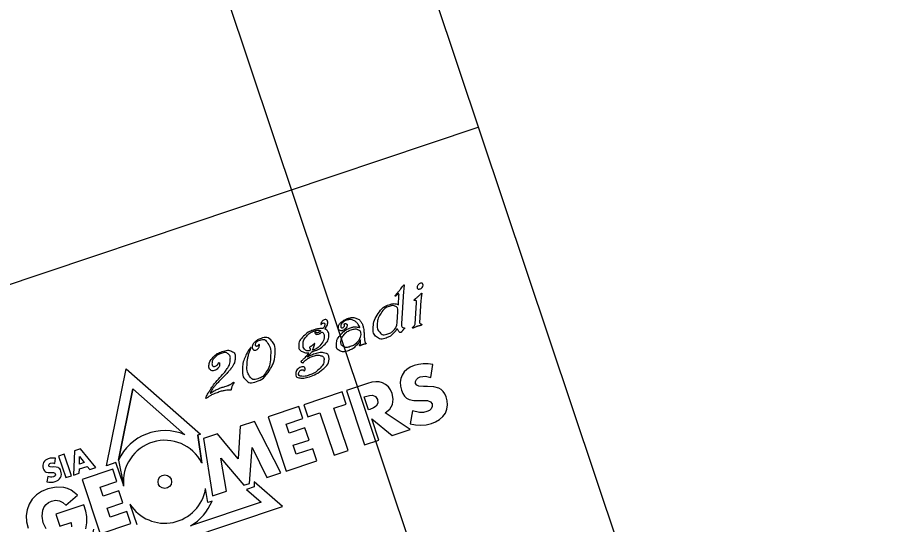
# Model space of a CAD drawing. Extents: x 469981 to 472086, y 246785 to 247785.
# Drawn here: x 471073.13 to 471105.82, y 247122.41 to 247141.36 of the extents above; entities that cross this region are included whole.
import ezdxf

# ---------------------------------------------------------------- set-up
doc = ezdxf.new("R2010")
doc.units = 0
doc.layers.add('RAMI_PLAN_####_TKST_#', color=7, linetype='Continuous')

msp = doc.modelspace()

# ---------------------------------------------------------------- linework, layer by layer
at = {"layer": 'RAMI_PLAN_####_TKST_#'}
for p, q in [((471002.655, 247107.867), (471090.359, 247137.266)), ((471076.901, 247124.814), (471077.091, 247123.895)), ((471077.095, 247123.853), (471077.091, 247123.895)), ((471077.333, 247123.173), (471077.587, 247122.414))]:
    msp.add_line(p, q, dxfattribs=at)
for points in [[(471602.966, 247280.789), (471091.912, 247109.483), (470998.155, 247389.187), (471509.208, 247560.493)], [(471098.888, 247111.821), (470587.835, 246940.515), (470494.078, 247220.22), (471005.131, 247391.526)], [(471088.657, 247128.396), (471088.484, 247128.42), (471088.304, 247128.418), (471088.127, 247128.397), (471087.961, 247128.352), (471087.818, 247128.29), (471087.695, 247128.212), (471087.593, 247128.113), (471087.517, 247127.996), (471087.466, 247127.866), (471087.444, 247127.728), (471087.449, 247127.586), (471087.487, 247127.435), (471087.54, 247127.311), (471087.604, 247127.212), (471087.678, 247127.137), (471087.773, 247127.085), (471087.953, 247127.048), (471088.231, 247127.045), (471088.463, 247127.042), (471088.572, 247127.002), (471088.632, 247126.924), (471088.641, 247126.829), (471088.602, 247126.741), (471088.535, 247126.675), (471088.443, 247126.631), (471088.312, 247126.603), (471088.168, 247126.603), (471087.907, 247126.667), (471087.817, 247126.181), (471088.018, 247126.134), (471088.219, 247126.121), (471088.416, 247126.137), (471088.613, 247126.189), (471088.766, 247126.255), (471088.911, 247126.34), (471089.032, 247126.447), (471089.131, 247126.574), (471089.19, 247126.718), (471089.214, 247126.88), (471089.198, 247127.029), (471089.158, 247127.19), (471089.112, 247127.295), (471089.05, 247127.385), (471088.972, 247127.454), (471088.885, 247127.512), (471088.705, 247127.563), (471088.468, 247127.575), (471088.319, 247127.569), (471088.143, 247127.582), (471088.063, 247127.616), (471088.018, 247127.682), (471088.014, 247127.758), (471088.048, 247127.829), (471088.112, 247127.891), (471088.191, 247127.929), (471088.388, 247127.953), (471088.588, 247127.907)], [(471086.885, 247126.583), (471087.052, 247126.719), (471087.151, 247126.899), (471087.179, 247127.094), (471087.14, 247127.307), (471087.079, 247127.446), (471087.001, 247127.563), (471086.898, 247127.65), (471086.777, 247127.711), (471086.656, 247127.74), (471086.525, 247127.747), (471086.377, 247127.729), (471086.224, 247127.687), (471085.431, 247127.421), (471086.113, 247125.392), (471086.638, 247125.567), (471086.379, 247126.358), (471087.146, 247125.739), (471087.809, 247125.961)], [(471084.966, 247126.763), (471085.418, 247126.916), (471085.267, 247127.366), (471083.838, 247126.887), (471083.989, 247126.436), (471084.439, 247126.588), (471084.968, 247125.01), (471085.494, 247125.185)], [(471086.096, 247127.184), (471086.146, 247127.203), (471086.292, 247127.239), (471086.407, 247127.243), (471086.523, 247127.191), (471086.59, 247127.079), (471086.604, 247126.945), (471086.543, 247126.837), (471086.446, 247126.77), (471086.31, 247126.715), (471086.259, 247126.696)], [(471083.799, 247126.372), (471083.647, 247126.823), (471082.499, 247126.438), (471083.18, 247124.409), (471084.328, 247124.794), (471084.176, 247125.246), (471083.555, 247125.037), (471083.442, 247125.373), (471084.032, 247125.571), (471083.879, 247126.023), (471083.292, 247125.826), (471083.178, 247126.165)], [(471080.419, 247123.485), (471080.95, 247123.662), (471080.733, 247124.893), (471081.595, 247123.878), (471081.803, 247123.949), (471081.907, 247125.289), (471082.448, 247124.164), (471082.978, 247124.343), (471081.989, 247126.267), (471081.462, 247126.092), (471081.386, 247124.862), (471080.607, 247125.804), (471080.089, 247125.632)], [(471074.553, 247124.89), (471074.484, 247124.898), (471074.413, 247124.898), (471074.343, 247124.889), (471074.278, 247124.872), (471074.22, 247124.848), (471074.172, 247124.816), (471074.132, 247124.777), (471074.102, 247124.731), (471074.081, 247124.679), (471074.072, 247124.625), (471074.075, 247124.569), (471074.09, 247124.51), (471074.11, 247124.46), (471074.136, 247124.421), (471074.166, 247124.391), (471074.203, 247124.371), (471074.274, 247124.356), (471074.384, 247124.356), (471074.475, 247124.354), (471074.519, 247124.338), (471074.542, 247124.307), (471074.546, 247124.269), (471074.531, 247124.235), (471074.504, 247124.209), (471074.468, 247124.192), (471074.415, 247124.181), (471074.359, 247124.181), (471074.256, 247124.206), (471074.22, 247124.014), (471074.3, 247123.995), (471074.379, 247123.99), (471074.457, 247123.996), (471074.535, 247124.016), (471074.596, 247124.042), (471074.653, 247124.076), (471074.701, 247124.119), (471074.739, 247124.168), (471074.764, 247124.225), (471074.772, 247124.289), (471074.766, 247124.348), (471074.75, 247124.412), (471074.732, 247124.454), (471074.708, 247124.489), (471074.678, 247124.517), (471074.643, 247124.539), (471074.571, 247124.559), (471074.478, 247124.564), (471074.419, 247124.562), (471074.349, 247124.567), (471074.317, 247124.581), (471074.3, 247124.607), (471074.297, 247124.637), (471074.312, 247124.666), (471074.337, 247124.689), (471074.367, 247124.704), (471074.446, 247124.714), (471074.525, 247124.696)], [(471074.872, 247125.038), (471074.664, 247124.969), (471074.933, 247124.166), (471075.141, 247124.236)], [(471076.839, 247124.024), (471076.689, 247124.476), (471075.542, 247124.09), (471076.222, 247122.061), (471077.368, 247122.446), (471077.217, 247122.897), (471076.595, 247122.687), (471076.482, 247123.025), (471077.07, 247123.222), (471076.918, 247123.675), (471076.33, 247123.477), (471076.218, 247123.815)]]:
    msp.add_lwpolyline(points, close=True, dxfattribs=at)
for points in [[(471087.374, 247130.622), (471087.396, 247130.966)], [(471087.566, 247131.129), (471087.488, 247129.915)], [(471088.003, 247129.902), (471088.055, 247130.715)], [(471088.219, 247130.796), (471088.165, 247129.954)], [(471087.332, 247129.962), (471087.358, 247130.372)], [(471085.957, 247129.195), (471085.956, 247129.309)], [(471077.091, 247123.895), (471076.809, 247124.735), (471076.455, 247124.612), (471077.188, 247128.236)], [(471077.091, 247123.895), (471076.809, 247124.735), (471076.455, 247124.612), (471077.188, 247128.236)], [(471077.188, 247128.236), (471079.971, 247125.786), (471079.86, 247125.746), (471080.014, 247124.719)], [(471077.188, 247128.236), (471079.971, 247125.786), (471079.872, 247125.754), (471080.026, 247124.708)], [(471076.901, 247124.814), (471077.446, 247127.478), (471079.385, 247125.769)], [(471079.385, 247125.769), (471077.446, 247127.478), (471076.901, 247124.814)], [(471080.168, 247127.127), (471080.17, 247127.14)], [(471075.738, 247124.585), (471075.835, 247124.469), (471076.059, 247124.544), (471075.486, 247125.244), (471075.257, 247125.168), (471075.216, 247124.261), (471075.438, 247124.336), (471075.449, 247124.488), (471075.738, 247124.585)], [(471075.626, 247124.729), (471075.447, 247124.669), (471075.451, 247124.96), (471075.626, 247124.729)], [(471074.204, 247122.246), (471074.09, 247122.472), (471074.047, 247122.719), (471074.077, 247122.954), (471074.127, 247123.071), (471074.198, 247123.164), (471074.289, 247123.237), (471074.401, 247123.29), (471074.553, 247123.318), (471074.695, 247123.299), (471074.828, 247123.236), (471074.938, 247123.135), (471075.368, 247123.505), (471075.251, 247123.61), (471075.132, 247123.693), (471074.998, 247123.753), (471074.864, 247123.794), (471074.574, 247123.811), (471074.263, 247123.745), (471074.031, 247123.643), (471073.838, 247123.519), (471073.681, 247123.364), (471073.564, 247123.174), (471073.485, 247122.966), (471073.452, 247122.748), (471073.465, 247122.515), (471073.525, 247122.274)], [(471075.974, 247122.245), (471075.645, 247120.603), (471083.035, 247123.082), (471081.979, 247124.013), (471081.984, 247123.819), (471081.695, 247123.726), (471082.247, 247123.247), (471079.603, 247122.363)], [(471080.405, 247123.288), (471080.245, 247123.235), (471080.164, 247123.761)], [(471075.68, 247122.25), (471075.721, 247122.478), (471075.719, 247122.71), (471075.682, 247122.906), (471075.611, 247123.152), (471074.566, 247122.802), (471074.716, 247122.351), (471075.14, 247122.493), (471075.15, 247122.332)]]:
    msp.add_lwpolyline(points, dxfattribs=at)
msp.add_circle((471078.636, 247124.011), 0.253, dxfattribs=at)
for radius, start, end in [(1.911, 66.9117, 155.1794), (1.911, 66.9117, 155.1794), (1.549, 27.1701, 185.8845), (1.549, 27.1701, 185.8845), (1.549, 212.7566, 350.6816), (1.911, 300.3965, 337.7753)]:
    msp.add_arc((471078.636, 247124.011), radius, start, end, dxfattribs=at)
for points in [[(471087.396, 247130.966), (471087.399, 247131.001), (471087.397, 247131.021), (471087.396, 247131.04), (471087.368, 247131.027), (471087.352, 247131.021), (471087.324, 247130.994), (471087.287, 247130.957), (471087.28, 247130.953), (471087.274, 247130.947), (471087.269, 247130.945), (471087.252, 247130.94), (471087.253, 247130.954), (471087.253, 247130.96), (471087.262, 247130.974), (471087.271, 247130.988), (471087.316, 247131.04), (471087.395, 247131.135), (471087.421, 247131.166), (471087.467, 247131.222), (471087.521, 247131.296), (471087.56, 247131.348), (471087.57, 247131.359), (471087.573, 247131.362), (471087.578, 247131.365), (471087.582, 247131.367), (471087.585, 247131.368), (471087.596, 247131.372), (471087.595, 247131.353), (471087.581, 247131.27), (471087.579, 247131.258), (471087.57, 247131.19), (471087.566, 247131.129)], [(471088.3, 247131.355), (471088.298, 247131.312), (471088.262, 247131.271), (471088.226, 247131.23), (471088.179, 247131.214), (471088.133, 247131.199), (471088.103, 247131.22), (471088.074, 247131.241), (471088.076, 247131.285), (471088.079, 247131.329), (471088.116, 247131.371), (471088.152, 247131.413), (471088.198, 247131.428), (471088.244, 247131.443), (471088.273, 247131.421), (471088.303, 247131.399), (471088.3, 247131.355)], [(471088.055, 247130.715), (471088.059, 247130.776), (471088.029, 247130.786), (471087.99, 247130.786), (471087.974, 247130.785), (471087.959, 247130.785), (471087.96, 247130.795), (471087.96, 247130.802), (471087.973, 247130.814), (471087.986, 247130.827), (471088.016, 247130.851), (471088.061, 247130.888), (471088.086, 247130.91), (471088.149, 247130.966), (471088.184, 247131.001), (471088.219, 247131.036), (471088.229, 247131.045), (471088.238, 247131.054), (471088.242, 247131.055), (471088.26, 247131.061), (471088.252, 247131.037), (471088.244, 247131.008), (471088.234, 247130.945), (471088.224, 247130.881), (471088.219, 247130.796)], [(471087.597, 247129.731), (471087.591, 247129.725), (471087.576, 247129.71), (471087.552, 247129.684), (471087.536, 247129.666), (471087.521, 247129.648), (471087.502, 247129.625), (471087.488, 247129.609), (471087.484, 247129.603), (471087.473, 247129.588), (471087.463, 247129.585), (471087.457, 247129.583), (471087.443, 247129.587), (471087.415, 247129.597), (471087.38, 247129.646), (471087.341, 247129.7), (471087.326, 247129.749), (471087.259, 247129.624), (471087.156, 247129.526), (471087.052, 247129.428), (471086.937, 247129.389), (471086.699, 247129.309), (471086.559, 247129.425), (471086.419, 247129.541), (471086.436, 247129.799), (471086.452, 247130.057), (471086.618, 247130.296), (471086.795, 247130.551), (471087.046, 247130.635), (471087.152, 247130.67), (471087.233, 247130.665), (471087.307, 247130.662), (471087.374, 247130.622)], [(471087.358, 247130.372), (471087.368, 247130.518), (471087.265, 247130.567), (471087.174, 247130.611), (471087.029, 247130.562), (471086.856, 247130.504), (471086.724, 247130.311), (471086.599, 247130.126), (471086.587, 247129.938), (471086.573, 247129.711), (471086.677, 247129.597), (471086.791, 247129.473), (471086.994, 247129.541), (471087.124, 247129.584), (471087.219, 247129.694), (471087.323, 247129.816), (471087.332, 247129.962)], [(471084.783, 247128.593), (471084.77, 247128.396), (471084.526, 247128.198), (471084.314, 247128.026), (471084.035, 247127.932), (471083.833, 247127.865), (471083.688, 247127.892), (471083.527, 247127.921), (471083.535, 247128.054), (471083.541, 247128.136), (471083.593, 247128.2), (471083.645, 247128.265), (471083.723, 247128.291), (471083.796, 247128.315), (471083.838, 247128.3), (471083.88, 247128.284), (471083.884, 247128.234), (471083.886, 247128.222), (471083.886, 247128.216), (471083.884, 247128.19), (471083.867, 247128.164), (471083.859, 247128.154), (471083.854, 247128.152), (471083.846, 247128.15), (471083.844, 247128.156), (471083.831, 247128.186), (471083.803, 247128.193), (471083.776, 247128.2), (471083.736, 247128.186), (471083.699, 247128.174), (471083.672, 247128.136), (471083.646, 247128.098), (471083.643, 247128.063), (471083.637, 247127.965), (471083.765, 247127.954), (471083.877, 247127.943), (471084.042, 247127.999), (471084.242, 247128.066), (471084.406, 247128.219), (471084.581, 247128.383), (471084.591, 247128.541), (471084.6, 247128.679), (471084.473, 247128.722), (471084.357, 247128.761), (471084.189, 247128.705), (471084.036, 247128.654), (471083.931, 247128.574), (471083.876, 247128.532), (471083.825, 247128.469), (471083.812, 247128.455), (471083.799, 247128.463), (471083.773, 247128.47), (471083.758, 247128.477), (471083.742, 247128.483), (471083.731, 247128.49), (471083.721, 247128.496), (471083.735, 247128.513), (471083.736, 247128.514), (471083.807, 247128.578), (471083.831, 247128.599), (471083.868, 247128.638), (471083.941, 247128.71), (471083.982, 247128.763), (471084.012, 247128.8), (471084.036, 247128.844), (471083.894, 247128.821), (471083.78, 247128.876), (471083.636, 247128.946), (471083.647, 247129.107), (471083.658, 247129.285), (471083.83, 247129.454), (471083.991, 247129.611), (471084.202, 247129.681), (471084.315, 247129.719), (471084.392, 247129.73), (471084.468, 247129.741), (471084.552, 247129.725), (471084.58, 247129.761), (471084.597, 247129.795), (471084.62, 247129.842), (471084.623, 247129.886), (471084.625, 247129.921), (471084.607, 247129.935), (471084.586, 247129.953), (471084.543, 247129.935), (471084.521, 247129.928), (471084.504, 247129.913), (471084.497, 247129.907), (471084.482, 247129.889), (471084.475, 247129.881), (471084.472, 247129.882), (471084.468, 247129.883), (471084.47, 247129.894), (471084.479, 247129.939), (471084.503, 247129.979), (471084.54, 247130.039), (471084.593, 247130.057), (471084.668, 247130.082), (471084.703, 247130.047), (471084.734, 247130.017), (471084.729, 247129.944), (471084.726, 247129.888), (471084.687, 247129.814), (471084.655, 247129.751), (471084.617, 247129.714), (471084.703, 247129.681), (471084.741, 247129.62), (471084.78, 247129.56), (471084.774, 247129.458), (471084.762, 247129.28), (471084.589, 247129.114), (471084.429, 247128.961), (471084.207, 247128.887), (471084.186, 247128.88), (471084.161, 247128.873), (471084.136, 247128.867), (471084.123, 247128.863), (471084.099, 247128.821), (471084.043, 247128.755), (471083.988, 247128.689), (471083.949, 247128.653), (471084.017, 247128.696), (471084.088, 247128.727), (471084.159, 247128.759), (471084.235, 247128.785), (471084.454, 247128.858), (471084.608, 247128.825), (471084.795, 247128.785), (471084.783, 247128.593)], [(471085.956, 247129.309), (471085.9, 247129.193), (471085.78, 247129.081), (471085.647, 247128.957), (471085.508, 247128.91), (471085.311, 247128.844), (471085.182, 247128.909), (471085.046, 247128.977), (471085.058, 247129.162), (471085.07, 247129.348), (471085.234, 247129.527), (471085.391, 247129.698), (471085.6, 247129.768), (471085.701, 247129.802), (471085.792, 247129.795), (471085.882, 247129.789), (471085.927, 247129.752), (471085.93, 247129.805), (471085.872, 247129.889), (471085.803, 247129.988), (471085.705, 247130.033), (471085.581, 247130.092), (471085.443, 247130.046), (471085.358, 247130.017), (471085.294, 247129.963), (471085.221, 247129.9), (471085.217, 247129.832), (471085.215, 247129.793), (471085.234, 247129.775), (471085.254, 247129.756), (471085.291, 247129.769), (471085.317, 247129.777), (471085.337, 247129.8), (471085.357, 247129.822), (471085.358, 247129.844), (471085.359, 247129.859), (471085.356, 247129.873), (471085.352, 247129.887), (471085.349, 247129.898), (471085.346, 247129.905), (471085.351, 247129.909), (471085.354, 247129.911), (471085.368, 247129.916), (471085.404, 247129.924), (471085.431, 247129.906), (471085.459, 247129.888), (471085.457, 247129.853), (471085.453, 247129.796), (471085.403, 247129.742), (471085.352, 247129.688), (471085.289, 247129.667), (471085.215, 247129.642), (471085.169, 247129.672), (471085.123, 247129.703), (471085.129, 247129.783), (471085.135, 247129.888), (471085.255, 247129.985), (471085.361, 247130.07), (471085.505, 247130.118), (471085.647, 247130.166), (471085.78, 247130.127), (471085.912, 247130.087), (471085.989, 247129.969), (471086.042, 247129.887), (471086.068, 247129.746), (471086.085, 247129.657), (471086.095, 247129.495), (471086.104, 247129.333), (471086.114, 247129.274), (471086.119, 247129.245), (471086.135, 247129.222), (471086.152, 247129.202), (471086.157, 247129.196)], [(471084.599, 247129.402), (471084.604, 247129.479), (471084.587, 247129.527), (471084.57, 247129.576), (471084.523, 247129.613), (471084.492, 247129.585), (471084.462, 247129.566), (471084.431, 247129.547), (471084.393, 247129.534), (471084.32, 247129.51), (471084.281, 247129.535), (471084.251, 247129.554), (471084.253, 247129.587), (471084.254, 247129.6), (471084.259, 247129.602), (471084.263, 247129.603), (471084.269, 247129.599), (471084.287, 247129.584), (471084.298, 247129.581), (471084.327, 247129.571), (471084.371, 247129.586), (471084.402, 247129.596), (471084.428, 247129.612), (471084.454, 247129.628), (471084.475, 247129.647), (471084.441, 247129.669), (471084.374, 247129.671), (471084.307, 247129.673), (471084.235, 247129.649), (471084.072, 247129.595), (471083.945, 247129.455), (471083.819, 247129.315), (471083.81, 247129.166), (471083.801, 247129.036), (471083.867, 247128.964), (471083.933, 247128.893), (471084.063, 247128.903), (471084.072, 247128.93), (471084.073, 247128.951), (471084.075, 247128.987), (471084.052, 247129.018), (471084.044, 247129.03), (471084.064, 247129.043), (471084.084, 247129.056), (471084.097, 247129.065), (471084.111, 247129.073), (471084.138, 247129.093), (471084.166, 247129.113), (471084.185, 247129.131), (471084.204, 247129.148), (471084.227, 247129.169), (471084.235, 247129.179), (471084.24, 247129.176), (471084.245, 247129.174), (471084.244, 247129.163), (471084.242, 247129.135), (471084.212, 247129.059), (471084.181, 247128.982), (471084.154, 247128.927), (471084.177, 247128.931), (471084.2, 247128.939), (471084.338, 247128.985), (471084.461, 247129.123), (471084.591, 247129.268), (471084.599, 247129.402)], [(471085.964, 247129.511), (471085.973, 247129.648), (471085.872, 247129.694), (471085.77, 247129.74), (471085.597, 247129.682), (471085.457, 247129.635), (471085.346, 247129.512), (471085.236, 247129.39), (471085.228, 247129.262), (471085.219, 247129.125), (471085.32, 247129.067), (471085.421, 247129.009), (471085.568, 247129.058), (471085.738, 247129.115), (471085.846, 247129.241), (471085.955, 247129.367), (471085.964, 247129.511)], [(471087.488, 247129.915), (471087.484, 247129.844), (471087.508, 247129.805), (471087.532, 247129.767), (471087.594, 247129.758), (471087.608, 247129.756), (471087.607, 247129.746), (471087.607, 247129.739), (471087.597, 247129.731)], [(471088.235, 247129.899), (471088.249, 247129.89), (471088.249, 247129.88), (471088.248, 247129.866), (471088.22, 247129.857), (471088.197, 247129.849), (471088.181, 247129.845), (471088.102, 247129.824), (471088.077, 247129.816), (471088.031, 247129.8), (471088.002, 247129.788), (471087.973, 247129.776), (471087.936, 247129.761), (471087.905, 247129.751), (471087.906, 247129.766), (471087.906, 247129.773), (471087.92, 247129.793), (471087.954, 247129.828), (471087.97, 247129.847), (471088.002, 247129.881), (471088.003, 247129.902)], [(471088.165, 247129.954), (471088.164, 247129.934), (471088.19, 247129.92), (471088.212, 247129.909), (471088.235, 247129.899)], [(471082.768, 247128.788), (471082.748, 247128.473), (471082.545, 247128.166), (471082.335, 247127.846), (471082.066, 247127.756), (471081.806, 247127.669), (471081.666, 247127.815), (471081.525, 247127.96), (471081.547, 247128.293), (471081.559, 247128.481), (471081.655, 247128.702), (471081.735, 247128.884), (471081.83, 247129.002), (471081.85, 247129.027), (471081.856, 247129.023), (471081.862, 247129.019), (471081.862, 247129.011), (471081.862, 247129.003), (471081.86, 247128.999), (471081.857, 247128.991), (471081.854, 247128.984), (471081.802, 247128.868), (471081.764, 247128.729), (471081.726, 247128.589), (471081.718, 247128.47), (471081.697, 247128.13), (471081.807, 247127.962), (471081.918, 247127.795), (471082.12, 247127.862), (471082.31, 247127.926), (471082.432, 247128.111), (471082.57, 247128.323), (471082.591, 247128.651), (471082.613, 247128.991), (471082.492, 247129.179), (471082.376, 247129.361), (471082.199, 247129.302), (471082.038, 247129.247), (471082.03, 247129.124), (471082.028, 247129.094), (471082.046, 247129.08), (471082.065, 247129.067), (471082.092, 247129.076), (471082.111, 247129.082), (471082.126, 247129.1), (471082.14, 247129.121), (471082.146, 247129.13), (471082.151, 247129.139), (471082.16, 247129.142), (471082.168, 247129.145), (471082.172, 247129.134), (471082.175, 247129.124), (471082.174, 247129.097), (471082.173, 247129.089), (471082.168, 247129.059), (471082.162, 247129.029), (471082.126, 247128.989), (471082.089, 247128.949), (471082.048, 247128.936), (471081.984, 247128.914), (471081.945, 247128.949), (471081.906, 247128.984), (471081.911, 247129.058), (471081.916, 247129.145), (471082.009, 247129.232), (471082.101, 247129.319), (471082.223, 247129.36), (471082.474, 247129.444), (471082.631, 247129.279), (471082.789, 247129.113), (471082.768, 247128.788)], [(471086.157, 247129.196), (471086.165, 247129.186), (471086.165, 247129.18), (471086.164, 247129.168), (471086.145, 247129.161), (471086.14, 247129.159), (471086.103, 247129.151), (471086.066, 247129.142), (471086.033, 247129.13), (471086.01, 247129.123), (471085.981, 247129.11), (471085.953, 247129.097), (471085.948, 247129.095), (471085.918, 247129.085), (471085.919, 247129.099), (471085.92, 247129.103), (471085.926, 247129.114), (471085.939, 247129.134), (471085.947, 247129.154), (471085.955, 247129.173), (471085.957, 247129.195)], [(471080.17, 247127.14), (471080.181, 247127.184), (471080.244, 247127.295), (471080.302, 247127.398), (471080.365, 247127.494), (471080.486, 247127.674), (471080.694, 247127.904), (471080.903, 247128.135), (471080.962, 247128.226), (471081.075, 247128.396), (471081.086, 247128.578), (471081.096, 247128.722), (471081.003, 247128.791), (471080.907, 247128.862), (471080.747, 247128.808), (471080.608, 247128.761), (471080.508, 247128.656), (471080.409, 247128.55), (471080.402, 247128.451), (471080.398, 247128.381), (471080.426, 247128.347), (471080.459, 247128.307), (471080.523, 247128.328), (471080.554, 247128.339), (471080.575, 247128.355), (471080.597, 247128.371), (471080.62, 247128.401), (471080.629, 247128.411), (471080.634, 247128.422), (471080.64, 247128.433), (471080.645, 247128.446), (471080.649, 247128.46), (471080.662, 247128.464), (471080.682, 247128.454), (471080.686, 247128.423), (471080.69, 247128.392), (471080.688, 247128.365), (471080.68, 247128.309), (471080.622, 247128.251), (471080.564, 247128.193), (471080.493, 247128.169), (471080.398, 247128.137), (471080.34, 247128.191), (471080.283, 247128.244), (471080.289, 247128.342), (471080.3, 247128.506), (471080.449, 247128.663), (471080.59, 247128.812), (471080.777, 247128.875), (471080.997, 247128.949), (471081.13, 247128.888), (471081.28, 247128.819), (471081.266, 247128.596), (471081.258, 247128.478), (471081.194, 247128.362), (471081.143, 247128.269), (471081.036, 247128.149), (471081.004, 247128.112), (471080.832, 247127.934), (471080.73, 247127.83), (471080.629, 247127.726), (471080.523, 247127.616), (471080.46, 247127.532), (471080.379, 247127.425), (471080.303, 247127.285), (471080.424, 247127.377), (471080.551, 247127.441), (471080.677, 247127.505), (471080.834, 247127.558), (471080.874, 247127.571), (471080.989, 247127.604), (471081.007, 247127.61), (471081.027, 247127.618), (471081.048, 247127.626), (471081.079, 247127.642), (471081.11, 247127.657), (471081.149, 247127.684), (471081.174, 247127.702), (471081.2, 247127.721), (471081.212, 247127.729), (471081.217, 247127.725), (471081.222, 247127.722), (471081.217, 247127.71)], [(471081.217, 247127.71), (471081.199, 247127.675), (471081.18, 247127.642), (471081.163, 247127.607), (471081.15, 247127.573), (471081.137, 247127.54), (471081.131, 247127.511), (471081.124, 247127.483), (471081.118, 247127.456), (471081.112, 247127.436), (471081.1, 247127.433), (471081.094, 247127.43), (471081.087, 247127.431), (471080.999, 247127.44), (471080.911, 247127.426), (471080.791, 247127.405), (471080.638, 247127.354), (471080.453, 247127.292), (471080.317, 247127.213), (471080.31, 247127.208), (471080.184, 247127.123), (471080.167, 247127.113), (471080.168, 247127.127)]]:
    msp.add_open_spline(points, degree=3, dxfattribs=at)

doc.saveas('drawing.dxf')
